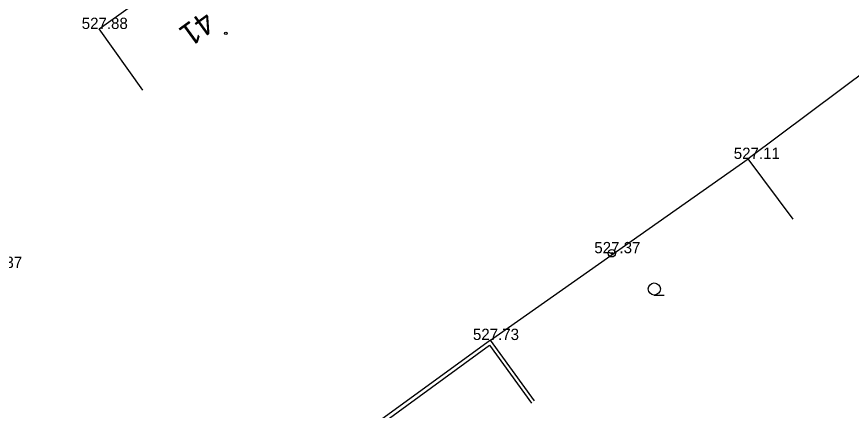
# Model space of a CAD drawing. Extents: x -668867 to -667827, y -1131943 to -1131019.
# Drawn here: x -668733.2 to -668677.7, y -1131316.2 to -1131290 of the extents above; entities that cross this region are included whole.
import ezdxf

# ---------------------------------------------------------------- set-up
doc = ezdxf.new("R2010")
doc.units = 0
for name, color, linetype in [('G_Bod_tecka', 7, 'Continuous'), ('G_Bod_vyska', 7, 'Continuous'), ('G_Budovy-znacky', 7, 'Continuous'), ('G_Budovy_Objekty', 7, 'Continuous'), ('G_Cisla_orientacni', 7, 'Continuous'), ('G_Ploty', 7, 'Continuous'), ('G_Site-Sloupy', 7, 'Continuous'), ('G_Zelen-Znacky', 7, 'Continuous')]:
    doc.layers.add(name, color=color, linetype=linetype)

msp = doc.modelspace()

# ---------------------------------------------------------------- linework, layer by layer
at = {"layer": 'G_Bod_tecka'}
for p, q in [((-668727.75, -1131290.81), (-668727.75, -1131290.81)), ((-668684.55, -1131299.45), (-668684.55, -1131299.45)), ((-668693.63, -1131305.72), (-668693.63, -1131305.72)), ((-668701.71, -1131311.49), (-668701.71, -1131311.49))]:
    msp.add_line(p, q, dxfattribs=at)
at = {"layer": 'G_Budovy-znacky'}
msp.add_circle((-668719.32, -1131291.1), 0.0875, dxfattribs=at)
at = {"layer": 'G_Budovy_Objekty'}
for p in [(-668676.34, -1131293.3), (-668681.55, -1131303.46)]:
    msp.add_line(p, (-668684.55, -1131299.45), dxfattribs=at)
for points in [[(-668727.75, -1131290.81), (-668724.36, -1131288.37)], [(-668724.84, -1131294.87), (-668727.75, -1131290.81)]]:
    msp.add_lwpolyline(points, dxfattribs=at)
at = {"layer": 'G_Ploty'}
for p, q in [((-668701.71, -1131311.49), (-668684.55, -1131299.45)), ((-668701.71, -1131311.49), (-668721.98, -1131326.22)), ((-668698.77, -1131315.54), (-668701.71, -1131311.49)), ((-668721.83, -1131326.42), (-668701.77, -1131311.84)), ((-668701.77, -1131311.84), (-668698.98, -1131315.68))]:
    msp.add_line(p, q, dxfattribs=at)
at = {"layer": 'G_Site-Sloupy'}
for radius in [0.25, 0.05]:
    msp.add_circle((-668693.63, -1131305.72), radius, dxfattribs=at)
at = {"layer": 'G_Zelen-Znacky'}
msp.add_line((-668690.802, -1131308.5), (-668690.152, -1131308.497), dxfattribs=at)
msp.add_circle((-668690.802, -1131308.097), 0.403, dxfattribs=at)

# ---------------------------------------------------------------- texts
at = {"layer": 'G_Bod_vyska'}
for s, p in [('527.88', (-668728.914, -1131290.81)), ('527.11', (-668685.511, -1131299.45)), ('527.37', (-668694.794, -1131305.72)), ('528.37', (-668735.944, -1131306.7)), ('527.73', (-668702.874, -1131311.49))]:
    msp.add_text(s, height=0.75, dxfattribs=at).set_placement(p)
at = {"layer": 'G_Cisla_orientacni'}
msp.add_text('41', height=1.5, rotation=216.0118, dxfattribs=at).set_placement((-668720.745, -1131289.528))

doc.saveas('drawing.dxf')
